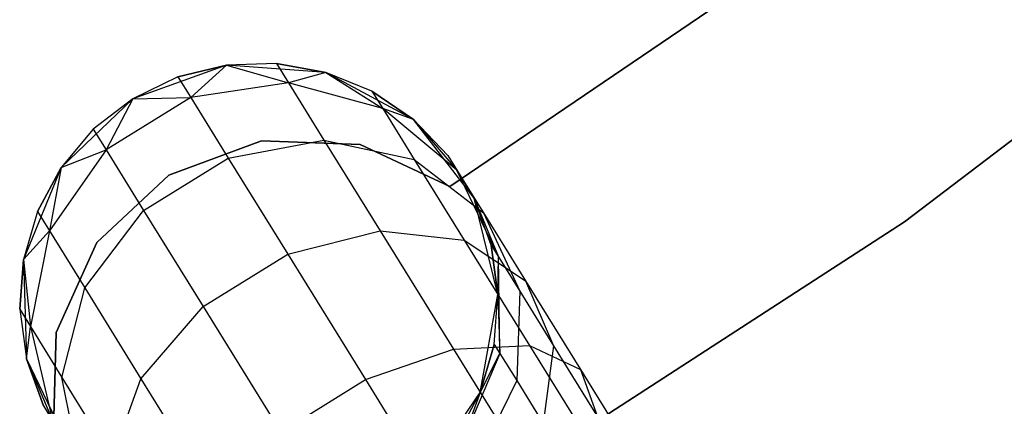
# Model space of a CAD drawing. Extents: x -189 to 189, y -189 to 189.
# Tile 382 of 591: x 20.74 to 24.86, y -35.5 to -33.88. Entities that reach past the tile are written whole.
import ezdxf

# ---------------------------------------------------------------- set-up
doc = ezdxf.new("R2010")
doc.units = 0
doc.header["$LTSCALE"] = 25.4
doc.layers.get('0').update_dxf_attribs({"linetype": 'CONTINUOUS'})

# ---------------------------------------------------------------- blocks, each defined once
blk = doc.blocks.new('CAMELEON-KENAI-C-12244_STL')
at = {"color": 0}
for p, q in [((27.0239, -32.7558, -1), (24.4377, -34.7272, -1)), ((24.4377, -34.7272, -8.5), (27.0239, -32.7558, -8.5)), ((24.4377, -34.7272, -8.5), (27.0239, -32.7558, -8.5)), ((27.0239, -32.7558, -1), (24.4377, -34.7272, -1)), ((23.8351, -33.6976, -2), (22.5378, -34.5783, -2)), ((22.5378, -34.5783, -4), (23.8351, -33.6976, -4)), ((22.5378, -34.5783, -4), (23.8351, -33.6976, -4)), ((23.8351, -33.6976, -2), (22.5378, -34.5783, -2)), ((21.6039, -34.0708, -2), (21.2126, -34.2114, -2)), ((21.6039, -34.0708, -2), (21.2126, -34.2114, -2)), ((21.6039, -34.0708, -7.5), (21.4009, -34.1205, -7.5)), ((21.4009, -34.1205, -7.5), (21.6039, -34.0708, -2)), ((21.4009, -34.1205, -7.5), (21.6039, -34.0708, -2)), ((21.6039, -34.0708, -7.5), (21.4009, -34.1205, -7.5)), ((21.6039, -34.0708, -7.5), (21.4543, -34.2068, -8.2708)), ((21.6039, -34.0708, -7.5), (21.4543, -34.2068, -8.2708)), ((21.8129, -34.0643, -7.5), (21.6039, -34.0708, -2)), ((21.8129, -34.0643, -7.5), (21.6039, -34.0708, -7.5)), ((21.8129, -34.0643, -7.5), (21.6039, -34.0708, -2)), ((21.8129, -34.0643, -7.5), (21.6039, -34.0708, -7.5)), ((22.0186, -34.1015, -2), (21.6039, -34.0708, -2)), ((22.0186, -34.1015, -2), (21.6039, -34.0708, -2)), ((21.6039, -34.0708, -7.5), (21.6039, -34.0708, -2)), ((21.6039, -34.0708, -7.5), (21.6039, -34.0708, -2)), ((21.6039, -34.0708, -7.5), (21.8633, -34.1457, -8.227)), ((21.6039, -34.0708, -7.5), (21.8633, -34.1457, -8.227)), ((22.0186, -34.1015, -7.5), (21.8129, -34.0643, -7.5)), ((21.8129, -34.0643, -7.5), (22.0186, -34.1015, -2)), ((21.8129, -34.0643, -7.5), (22.0186, -34.1015, -2)), ((21.8129, -34.0643, -7.5), (21.8633, -34.1457, -8.227)), ((21.8129, -34.0643, -7.5), (21.8633, -34.1457, -8.227)), ((22.0186, -34.1015, -7.5), (21.8129, -34.0643, -7.5)), ((22.0186, -34.1015, -7.5), (21.8633, -34.1457, -8.227)), ((22.0186, -34.1015, -7.5), (21.8633, -34.1457, -8.227)), ((22.385, -34.2982, -2), (22.0186, -34.1015, -2)), ((22.2121, -34.1806, -7.5), (22.0186, -34.1015, -2)), ((22.385, -34.2982, -2), (22.0186, -34.1015, -2)), ((22.2121, -34.1806, -7.5), (22.0186, -34.1015, -7.5)), ((22.0186, -34.1015, -7.5), (22.0186, -34.1015, -2)), ((22.2121, -34.1806, -7.5), (22.0186, -34.1015, -2)), ((22.0186, -34.1015, -7.5), (22.0186, -34.1015, -2)), ((22.0186, -34.1015, -7.5), (22.257, -34.253, -8.147)), ((22.2121, -34.1806, -7.5), (22.0186, -34.1015, -7.5)), ((22.0186, -34.1015, -7.5), (22.257, -34.253, -8.147)), ((21.4009, -34.1205, -7.5), (21.2126, -34.2114, -2)), ((21.4009, -34.1205, -7.5), (21.2126, -34.2114, -2)), ((21.4009, -34.1205, -7.5), (21.2126, -34.2114, -7.5)), ((21.4009, -34.1205, -7.5), (21.2126, -34.2114, -7.5)), ((21.4009, -34.1205, -7.5), (21.4543, -34.2068, -8.2708)), ((21.4009, -34.1205, -7.5), (21.4543, -34.2068, -8.2708)), ((21.8633, -34.1457, -8.227), (21.4543, -34.2068, -8.2708)), ((21.8633, -34.1457, -8.227), (21.4543, -34.2068, -8.2708)), ((22.257, -34.253, -8.147), (21.8633, -34.1457, -8.227)), ((21.8633, -34.1457, -8.227), (22.011, -34.3843, -8.9045)), ((21.8633, -34.1457, -8.227), (22.011, -34.3843, -8.9045)), ((22.257, -34.253, -8.147), (21.8633, -34.1457, -8.227)), ((22.385, -34.2982, -7.5), (22.2121, -34.1806, -7.5)), ((22.2121, -34.1806, -7.5), (22.385, -34.2982, -2)), ((22.2121, -34.1806, -7.5), (22.385, -34.2982, -2)), ((22.2121, -34.1806, -7.5), (22.257, -34.253, -8.147)), ((22.2121, -34.1806, -7.5), (22.257, -34.253, -8.147)), ((22.385, -34.2982, -7.5), (22.2121, -34.1806, -7.5)), ((21.2126, -34.2114, -2), (20.9123, -34.499, -2)), ((21.2126, -34.2114, -2), (20.9123, -34.499, -2)), ((21.2126, -34.2114, -2), (21.0473, -34.3394, -7.5)), ((21.2126, -34.2114, -7.5), (21.0473, -34.3394, -7.5)), ((21.2126, -34.2114, -2), (21.0473, -34.3394, -7.5)), ((21.2126, -34.2114, -7.5), (21.0473, -34.3394, -7.5)), ((21.4543, -34.2068, -8.2708), (21.1008, -34.4257, -8.2708)), ((21.4543, -34.2068, -8.2708), (21.1008, -34.4257, -8.2708)), ((21.2126, -34.2114, -7.5), (21.1008, -34.4257, -8.2708)), ((21.2126, -34.2114, -7.5), (21.1008, -34.4257, -8.2708)), ((21.2126, -34.2114, -7.5), (21.4543, -34.2068, -8.2708)), ((21.2126, -34.2114, -7.5), (21.4543, -34.2068, -8.2708)), ((21.2126, -34.2114, -7.5), (21.2126, -34.2114, -2)), ((21.2126, -34.2114, -7.5), (21.2126, -34.2114, -2)), ((21.4543, -34.2068, -8.2708), (21.6109, -34.4598, -8.9891)), ((21.4543, -34.2068, -8.2708), (21.6109, -34.4598, -8.9891)), ((22.385, -34.2982, -7.5), (22.257, -34.253, -8.147)), ((22.385, -34.2982, -7.5), (22.257, -34.253, -8.147)), ((22.5673, -34.5102, -8.0447), (22.257, -34.253, -8.147)), ((22.257, -34.253, -8.147), (22.3885, -34.4654, -8.75)), ((22.257, -34.253, -8.147), (22.3885, -34.4654, -8.75)), ((22.5673, -34.5102, -8.0447), (22.257, -34.253, -8.147)), ((22.6396, -34.6269, -2), (22.385, -34.2982, -2)), ((22.5296, -34.4492, -7.5), (22.385, -34.2982, -2)), ((22.6396, -34.6269, -2), (22.385, -34.2982, -2)), ((22.5296, -34.4492, -7.5), (22.385, -34.2982, -7.5)), ((22.385, -34.2982, -7.5), (22.385, -34.2982, -2)), ((22.5296, -34.4492, -7.5), (22.385, -34.2982, -2)), ((22.385, -34.2982, -7.5), (22.385, -34.2982, -2)), ((22.385, -34.2982, -7.5), (22.5673, -34.5102, -8.0447)), ((22.5296, -34.4492, -7.5), (22.385, -34.2982, -7.5)), ((22.385, -34.2982, -7.5), (22.5673, -34.5102, -8.0447)), ((21.0473, -34.3394, -7.5), (20.9123, -34.499, -2)), ((21.0473, -34.3394, -7.5), (20.9123, -34.499, -7.5)), ((21.0473, -34.3394, -7.5), (20.9123, -34.499, -2)), ((21.0473, -34.3394, -7.5), (20.9123, -34.499, -7.5)), ((21.0473, -34.3394, -7.5), (21.1008, -34.4257, -8.2708)), ((21.0473, -34.3394, -7.5), (21.1008, -34.4257, -8.2708)), ((21.7505, -34.3871, -2), (21.3633, -34.531, -2)), ((21.3633, -34.531, -4), (21.7505, -34.3871, -4)), ((21.3633, -34.531, -4), (21.7505, -34.3871, -4)), ((21.7505, -34.3871, -2), (21.3633, -34.531, -2)), ((21.6109, -34.4598, -8.9891), (22.011, -34.3843, -8.9045)), ((21.6109, -34.4598, -8.9891), (22.011, -34.3843, -8.9045)), ((22.1633, -34.4037, -2), (21.7505, -34.3871, -2)), ((21.7505, -34.3871, -2), (21.7505, -34.3871, -4)), ((21.7505, -34.3871, -4), (22.1633, -34.4037, -4)), ((21.7505, -34.3871, -2), (21.7505, -34.3871, -4)), ((21.7505, -34.3871, -4), (22.1633, -34.4037, -4)), ((22.1633, -34.4037, -2), (21.7505, -34.3871, -2)), ((22.011, -34.3843, -8.9045), (22.246, -34.7639, -9.4863)), ((22.011, -34.3843, -8.9045), (22.246, -34.7639, -9.4863)), ((22.011, -34.3843, -8.9045), (22.3885, -34.4654, -8.75)), ((22.011, -34.3843, -8.9045), (22.3885, -34.4654, -8.75)), ((22.5378, -34.5783, -2), (22.1633, -34.4037, -2)), ((22.1633, -34.4037, -2), (22.1633, -34.4037, -4)), ((22.1633, -34.4037, -4), (22.5378, -34.5783, -4)), ((22.1633, -34.4037, -2), (22.1633, -34.4037, -4)), ((22.1633, -34.4037, -4), (22.5378, -34.5783, -4)), ((22.5378, -34.5783, -2), (22.1633, -34.4037, -2)), ((21.1008, -34.4257, -8.2708), (20.8638, -34.7646, -8.227)), ((21.1008, -34.4257, -8.2708), (20.8638, -34.7646, -8.227)), ((20.9123, -34.499, -7.5), (21.1008, -34.4257, -8.2708)), ((20.9123, -34.499, -7.5), (21.1008, -34.4257, -8.2708)), ((21.1008, -34.4257, -8.2708), (21.2574, -34.6787, -8.9891)), ((21.1008, -34.4257, -8.2708), (21.2574, -34.6787, -8.9891)), ((21.2574, -34.6787, -8.9891), (21.6109, -34.4598, -8.9891)), ((21.2574, -34.6787, -8.9891), (21.6109, -34.4598, -8.9891)), ((21.6109, -34.4598, -8.9891), (21.8601, -34.8621, -9.6059)), ((21.6109, -34.4598, -8.9891), (21.8601, -34.8621, -9.6059)), ((22.3885, -34.4654, -8.75), (22.5976, -34.8032, -9.2678)), ((22.3885, -34.4654, -8.75), (22.5976, -34.8032, -9.2678)), ((22.3885, -34.4654, -8.75), (22.678, -34.6889, -8.5523)), ((22.3885, -34.4654, -8.75), (22.678, -34.6889, -8.5523)), ((22.5296, -34.4492, -7.5), (22.5673, -34.5102, -8.0447)), ((22.5296, -34.4492, -7.5), (22.6396, -34.6269, -2)), ((22.5296, -34.4492, -7.5), (22.6396, -34.6269, -2)), ((22.5296, -34.4492, -7.5), (22.5673, -34.5102, -8.0447)), ((20.9123, -34.499, -2), (20.755, -34.8839, -2)), ((20.9123, -34.499, -2), (20.755, -34.8839, -2)), ((20.9123, -34.499, -7.5), (20.8134, -34.6832, -7.5)), ((20.8134, -34.6832, -7.5), (20.9123, -34.499, -2)), ((20.8134, -34.6832, -7.5), (20.9123, -34.499, -2)), ((20.9123, -34.499, -7.5), (20.8134, -34.6832, -7.5)), ((20.9123, -34.499, -7.5), (20.8638, -34.7646, -8.227)), ((20.9123, -34.499, -7.5), (20.8638, -34.7646, -8.227)), ((20.9123, -34.499, -7.5), (20.9123, -34.499, -2)), ((20.9123, -34.499, -7.5), (20.9123, -34.499, -2)), ((21.3633, -34.531, -2), (21.0615, -34.8131, -2)), ((21.0615, -34.8131, -4), (21.3633, -34.531, -4)), ((21.0615, -34.8131, -4), (21.3633, -34.531, -4)), ((21.3633, -34.531, -2), (21.0615, -34.8131, -2)), ((21.3633, -34.531, -2), (21.3633, -34.531, -4)), ((21.3633, -34.531, -2), (21.3633, -34.531, -4)), ((22.6396, -34.6269, -7.5), (22.5673, -34.5102, -8.0447)), ((22.6396, -34.6269, -7.5), (22.5673, -34.5102, -8.0447)), ((22.7407, -34.8727, -7.9377), (22.5673, -34.5102, -8.0447)), ((22.5673, -34.5102, -8.0447), (22.678, -34.6889, -8.5523)), ((22.5673, -34.5102, -8.0447), (22.678, -34.6889, -8.5523)), ((22.7407, -34.8727, -7.9377), (22.5673, -34.5102, -8.0447)), ((22.5378, -34.5783, -2), (22.5378, -34.5783, -4)), ((22.5378, -34.5783, -2), (22.5378, -34.5783, -4)), ((22.7386, -35.0308, -2), (22.6396, -34.6269, -2)), ((22.7103, -34.8237, -7.5), (22.6396, -34.6269, -2)), ((22.7386, -35.0308, -2), (22.6396, -34.6269, -2)), ((22.7103, -34.8237, -7.5), (22.6396, -34.6269, -7.5)), ((22.6396, -34.6269, -7.5), (22.6396, -34.6269, -2)), ((22.7103, -34.8237, -7.5), (22.6396, -34.6269, -2)), ((22.6396, -34.6269, -7.5), (22.6396, -34.6269, -2)), ((22.6396, -34.6269, -7.5), (22.7407, -34.8727, -7.9377)), ((22.7103, -34.8237, -7.5), (22.6396, -34.6269, -7.5)), ((22.6396, -34.6269, -7.5), (22.7407, -34.8727, -7.9377)), ((20.8134, -34.6832, -7.5), (20.755, -34.8839, -2)), ((20.8134, -34.6832, -7.5), (20.755, -34.8839, -7.5)), ((20.8134, -34.6832, -7.5), (20.755, -34.8839, -2)), ((20.8134, -34.6832, -7.5), (20.755, -34.8839, -7.5)), ((20.8134, -34.6832, -7.5), (20.8638, -34.7646, -8.227)), ((20.8134, -34.6832, -7.5), (20.8638, -34.7646, -8.227)), ((21.0115, -35.0032, -8.9045), (21.2574, -34.6787, -8.9891)), ((21.0115, -35.0032, -8.9045), (21.2574, -34.6787, -8.9891)), ((21.2574, -34.6787, -8.9891), (21.5065, -35.0811, -9.6059)), ((21.2574, -34.6787, -8.9891), (21.5065, -35.0811, -9.6059)), ((22.678, -34.6889, -8.5523), (22.8541, -34.9733, -8.9881)), ((22.678, -34.6889, -8.5523), (22.8541, -34.9733, -8.9881)), ((22.678, -34.6889, -8.5523), (22.8296, -35.0163, -8.3455)), ((22.678, -34.6889, -8.5523), (22.8296, -35.0163, -8.3455)), ((24.4377, -34.7272, -1), (21.7082, -36.4948, -1)), ((21.7082, -36.4948, -8.5), (24.4377, -34.7272, -8.5)), ((21.7082, -36.4948, -8.5), (24.4377, -34.7272, -8.5)), ((24.4377, -34.7272, -1), (21.7082, -36.4948, -1)), ((24.4377, -34.7272, -8.5), (24.4377, -34.7272, -1)), ((24.4377, -34.7272, -8.5), (24.4377, -34.7272, -1)), ((20.755, -34.8839, -7.5), (20.8638, -34.7646, -8.227)), ((20.755, -34.8839, -7.5), (20.8638, -34.7646, -8.227)), ((20.8638, -34.7646, -8.227), (20.7844, -35.1648, -8.147)), ((20.8638, -34.7646, -8.227), (20.7844, -35.1648, -8.147)), ((20.8638, -34.7646, -8.227), (21.0115, -35.0032, -8.9045)), ((20.8638, -34.7646, -8.227), (21.0115, -35.0032, -8.9045)), ((21.8601, -34.8621, -9.6059), (22.246, -34.7639, -9.4863)), ((21.8601, -34.8621, -9.6059), (22.246, -34.7639, -9.4863)), ((22.246, -34.7639, -9.4863), (22.5523, -35.2585, -9.9327)), ((22.246, -34.7639, -9.4863), (22.5523, -35.2585, -9.9327)), ((22.246, -34.7639, -9.4863), (22.5976, -34.8032, -9.2678)), ((22.246, -34.7639, -9.4863), (22.5976, -34.8032, -9.2678)), ((21.0615, -34.8131, -2), (20.8919, -35.1899, -2)), ((20.8919, -35.1899, -4), (21.0615, -34.8131, -4)), ((20.8919, -35.1899, -4), (21.0615, -34.8131, -4)), ((21.0615, -34.8131, -2), (20.8919, -35.1899, -2)), ((21.0615, -34.8131, -2), (21.0615, -34.8131, -4)), ((21.0615, -34.8131, -2), (21.0615, -34.8131, -4)), ((22.5976, -34.8032, -9.2678), (22.8702, -35.2434, -9.6651)), ((22.5976, -34.8032, -9.2678), (22.8702, -35.2434, -9.6651)), ((22.5976, -34.8032, -9.2678), (22.8541, -34.9733, -8.9881)), ((22.5976, -34.8032, -9.2678), (22.8541, -34.9733, -8.9881)), ((22.7386, -35.0308, -7.5), (22.7103, -34.8237, -7.5)), ((22.7103, -34.8237, -7.5), (22.7386, -35.0308, -2)), ((22.7103, -34.8237, -7.5), (22.7386, -35.0308, -2)), ((22.7103, -34.8237, -7.5), (22.7407, -34.8727, -7.9377)), ((22.7103, -34.8237, -7.5), (22.7407, -34.8727, -7.9377)), ((22.7386, -35.0308, -7.5), (22.7103, -34.8237, -7.5)), ((20.755, -34.8839, -7.5), (20.7395, -35.0924, -7.5)), ((20.7395, -35.0924, -7.5), (20.755, -34.8839, -2)), ((20.7395, -35.0924, -7.5), (20.755, -34.8839, -2)), ((20.755, -34.8839, -7.5), (20.7395, -35.0924, -7.5)), ((20.755, -34.8839, -2), (20.7678, -35.2995, -2)), ((20.755, -34.8839, -7.5), (20.755, -34.8839, -2)), ((20.755, -34.8839, -7.5), (20.755, -34.8839, -2)), ((20.755, -34.8839, -2), (20.7678, -35.2995, -2)), ((20.755, -34.8839, -7.5), (20.7844, -35.1648, -8.147)), ((20.755, -34.8839, -7.5), (20.7844, -35.1648, -8.147)), ((21.5065, -35.0811, -9.6059), (21.8601, -34.8621, -9.6059)), ((21.5065, -35.0811, -9.6059), (21.8601, -34.8621, -9.6059)), ((21.8601, -34.8621, -9.6059), (22.1848, -35.3866, -10.0792)), ((21.8601, -34.8621, -9.6059), (22.1848, -35.3866, -10.0792)), ((22.7386, -35.0308, -7.5), (22.7407, -34.8727, -7.9377)), ((22.7386, -35.0308, -7.5), (22.7407, -34.8727, -7.9377)), ((22.747, -35.2779, -7.8445), (22.7407, -34.8727, -7.9377)), ((22.7407, -34.8727, -7.9377), (22.8296, -35.0163, -8.3455)), ((22.7407, -34.8727, -7.9377), (22.8296, -35.0163, -8.3455)), ((22.747, -35.2779, -7.8445), (22.7407, -34.8727, -7.9377)), ((22.8541, -34.9733, -8.9881), (23.0835, -35.3438, -9.3226)), ((22.8541, -34.9733, -8.9881), (23.0835, -35.3438, -9.3226)), ((22.8541, -34.9733, -8.9881), (22.9711, -35.2448, -8.6957)), ((22.8541, -34.9733, -8.9881), (22.9711, -35.2448, -8.6957)), ((20.9158, -35.3772, -8.75), (21.0115, -35.0032, -8.9045)), ((20.9158, -35.3772, -8.75), (21.0115, -35.0032, -8.9045)), ((21.0115, -35.0032, -8.9045), (21.2465, -35.3827, -9.4863)), ((21.0115, -35.0032, -8.9045), (21.2465, -35.3827, -9.4863)), ((22.8296, -35.0163, -8.3455), (22.817, -35.3909, -8.1654)), ((22.8296, -35.0163, -8.3455), (22.817, -35.3909, -8.1654)), ((22.8296, -35.0163, -8.3455), (22.9711, -35.2448, -8.6957)), ((22.8296, -35.0163, -8.3455), (22.9711, -35.2448, -8.6957)), ((22.6647, -35.44, -2), (22.7386, -35.0308, -2)), ((22.6647, -35.44, -2), (22.7386, -35.0308, -2)), ((22.7231, -35.2393, -7.5), (22.7386, -35.0308, -2)), ((22.7231, -35.2393, -7.5), (22.7386, -35.0308, -7.5)), ((22.7231, -35.2393, -7.5), (22.7386, -35.0308, -2)), ((22.7231, -35.2393, -7.5), (22.7386, -35.0308, -7.5)), ((22.7386, -35.0308, -7.5), (22.7386, -35.0308, -2)), ((22.7386, -35.0308, -7.5), (22.7386, -35.0308, -2)), ((22.7386, -35.0308, -7.5), (22.747, -35.2779, -7.8445)), ((22.7386, -35.0308, -7.5), (22.747, -35.2779, -7.8445)), ((20.7395, -35.0924, -7.5), (20.7678, -35.2995, -2)), ((20.7395, -35.0924, -7.5), (20.7678, -35.2995, -7.5)), ((20.7395, -35.0924, -7.5), (20.7678, -35.2995, -2)), ((20.7395, -35.0924, -7.5), (20.7678, -35.2995, -7.5)), ((20.7395, -35.0924, -7.5), (20.7844, -35.1648, -8.147)), ((20.7395, -35.0924, -7.5), (20.7844, -35.1648, -8.147)), ((21.2465, -35.3827, -9.4863), (21.5065, -35.0811, -9.6059)), ((21.2465, -35.3827, -9.4863), (21.5065, -35.0811, -9.6059)), ((21.5065, -35.0811, -9.6059), (21.8312, -35.6055, -10.0792)), ((21.5065, -35.0811, -9.6059), (21.8312, -35.6055, -10.0792)), ((20.7678, -35.2995, -7.5), (20.7844, -35.1648, -8.147)), ((20.7678, -35.2995, -7.5), (20.7844, -35.1648, -8.147)), ((20.7844, -35.1648, -8.147), (20.8762, -35.5573, -8.0447)), ((20.7844, -35.1648, -8.147), (20.8762, -35.5573, -8.0447)), ((20.7844, -35.1648, -8.147), (20.9158, -35.3772, -8.75)), ((20.7844, -35.1648, -8.147), (20.9158, -35.3772, -8.75)), ((20.8919, -35.1899, -2), (20.8808, -35.6029, -2)), ((20.8808, -35.6029, -4), (20.8919, -35.1899, -4)), ((20.8808, -35.6029, -4), (20.8919, -35.1899, -4)), ((20.8919, -35.1899, -2), (20.8808, -35.6029, -2)), ((20.8919, -35.1899, -2), (20.8919, -35.1899, -4)), ((20.8919, -35.1899, -2), (20.8919, -35.1899, -4)), ((22.1848, -35.3866, -10.0792), (22.5523, -35.2585, -9.9327)), ((22.1848, -35.3866, -10.0792), (22.5523, -35.2585, -9.9327)), ((22.5523, -35.2585, -9.9327), (22.8702, -35.2434, -9.6651)), ((22.5523, -35.2585, -9.9327), (22.8702, -35.2434, -9.6651)), ((22.5523, -35.2585, -9.9327), (22.9089, -35.8345, -10.2133)), ((22.5523, -35.2585, -9.9327), (22.9089, -35.8345, -10.2133)), ((22.6647, -35.44, -7.5), (22.7231, -35.2393, -7.5)), ((22.7231, -35.2393, -7.5), (22.6647, -35.44, -2)), ((22.7231, -35.2393, -7.5), (22.6647, -35.44, -2)), ((22.6647, -35.44, -7.5), (22.7231, -35.2393, -7.5)), ((22.7231, -35.2393, -7.5), (22.747, -35.2779, -7.8445)), ((22.7231, -35.2393, -7.5), (22.747, -35.2779, -7.8445)), ((22.8702, -35.2434, -9.6651), (23.1876, -35.756, -9.9148)), ((22.8702, -35.2434, -9.6651), (23.1876, -35.756, -9.9148)), ((22.8702, -35.2434, -9.6651), (23.0835, -35.3438, -9.3226)), ((22.8702, -35.2434, -9.6651), (23.0835, -35.3438, -9.3226)), ((22.9711, -35.2448, -8.6957), (22.9283, -35.5707, -8.4411)), ((22.9711, -35.2448, -8.6957), (22.9283, -35.5707, -8.4411)), ((22.9711, -35.2448, -8.6957), (23.1554, -35.5425, -8.9644)), ((22.9711, -35.2448, -8.6957), (23.1554, -35.5425, -8.9644)), ((20.7678, -35.2995, -2), (20.9485, -35.674, -2)), ((20.7678, -35.2995, -7.5), (20.7678, -35.2995, -2)), ((20.7678, -35.2995, -7.5), (20.7678, -35.2995, -2)), ((20.7678, -35.2995, -7.5), (20.8385, -35.4963, -7.5)), ((20.8385, -35.4963, -7.5), (20.7678, -35.2995, -2)), ((20.8385, -35.4963, -7.5), (20.7678, -35.2995, -2)), ((20.7678, -35.2995, -2), (20.9485, -35.674, -2)), ((20.7678, -35.2995, -7.5), (20.8385, -35.4963, -7.5)), ((20.7678, -35.2995, -7.5), (20.8762, -35.5573, -8.0447)), ((20.7678, -35.2995, -7.5), (20.8762, -35.5573, -8.0447)), ((22.747, -35.2779, -7.8445), (22.5853, -35.6557, -7.7812)), ((22.747, -35.2779, -7.8445), (22.5853, -35.6557, -7.7812)), ((22.6647, -35.44, -7.5), (22.747, -35.2779, -7.8445)), ((22.6647, -35.44, -7.5), (22.747, -35.2779, -7.8445)), ((22.747, -35.2779, -7.8445), (22.817, -35.3909, -8.1654)), ((22.747, -35.2779, -7.8445), (22.817, -35.3909, -8.1654)), ((23.0835, -35.3438, -9.3226), (23.3507, -35.7754, -9.5328)), ((23.0835, -35.3438, -9.3226), (23.3507, -35.7754, -9.5328)), ((23.0835, -35.3438, -9.3226), (23.1554, -35.5425, -8.9644)), ((23.0835, -35.3438, -9.3226), (23.1554, -35.5425, -8.9644)), ((20.9869, -35.736, -8.5523), (20.9158, -35.3772, -8.75)), ((20.9158, -35.3772, -8.75), (21.125, -35.715, -9.2678)), ((20.9158, -35.3772, -8.75), (21.125, -35.715, -9.2678)), ((20.9869, -35.736, -8.5523), (20.9158, -35.3772, -8.75)), ((21.125, -35.715, -9.2678), (21.2465, -35.3827, -9.4863)), ((21.125, -35.715, -9.2678), (21.2465, -35.3827, -9.4863)), ((21.2465, -35.3827, -9.4863), (21.5528, -35.8773, -9.9327)), ((21.2465, -35.3827, -9.4863), (21.5528, -35.8773, -9.9327)), ((21.8312, -35.6055, -10.0792), (22.1848, -35.3866, -10.0792)), ((21.8312, -35.6055, -10.0792), (22.1848, -35.3866, -10.0792)), ((22.1848, -35.3866, -10.0792), (22.5629, -35.9972, -10.3767)), ((22.1848, -35.3866, -10.0792), (22.5629, -35.9972, -10.3767)), ((22.817, -35.3909, -8.1654), (22.6424, -35.748, -8.0432)), ((22.817, -35.3909, -8.1654), (22.6424, -35.748, -8.0432)), ((22.817, -35.3909, -8.1654), (22.9283, -35.5707, -8.4411)), ((22.817, -35.3909, -8.1654), (22.9283, -35.5707, -8.4411)), ((22.4307, -35.7838, -2), (22.6647, -35.44, -2)), ((22.4307, -35.7838, -2), (22.6647, -35.44, -2)), ((22.5658, -35.6242, -7.5), (22.6647, -35.44, -2)), ((22.5658, -35.6242, -7.5), (22.6647, -35.44, -7.5)), ((22.5658, -35.6242, -7.5), (22.6647, -35.44, -2)), ((22.5658, -35.6242, -7.5), (22.6647, -35.44, -7.5)), ((22.6647, -35.44, -7.5), (22.5853, -35.6557, -7.7812)), ((22.6647, -35.44, -7.5), (22.5853, -35.6557, -7.7812)), ((22.6647, -35.44, -7.5), (22.6647, -35.44, -2)), ((22.6647, -35.44, -7.5), (22.6647, -35.44, -2)), ((20.8385, -35.4963, -7.5), (20.9485, -35.674, -2)), ((20.8385, -35.4963, -7.5), (20.9485, -35.674, -2)), ((20.8385, -35.4963, -7.5), (20.8762, -35.5573, -8.0447)), ((20.8385, -35.4963, -7.5), (20.8762, -35.5573, -8.0447))]:
    blk.add_line(p, q, dxfattribs=at)

msp = doc.modelspace()

# ---------------------------------------------------------------- block references
at = {"color": 0}
msp.add_blockref('CAMELEON-KENAI-C-12244_STL', (0, 0), dxfattribs=at)

doc.saveas('drawing.dxf')
